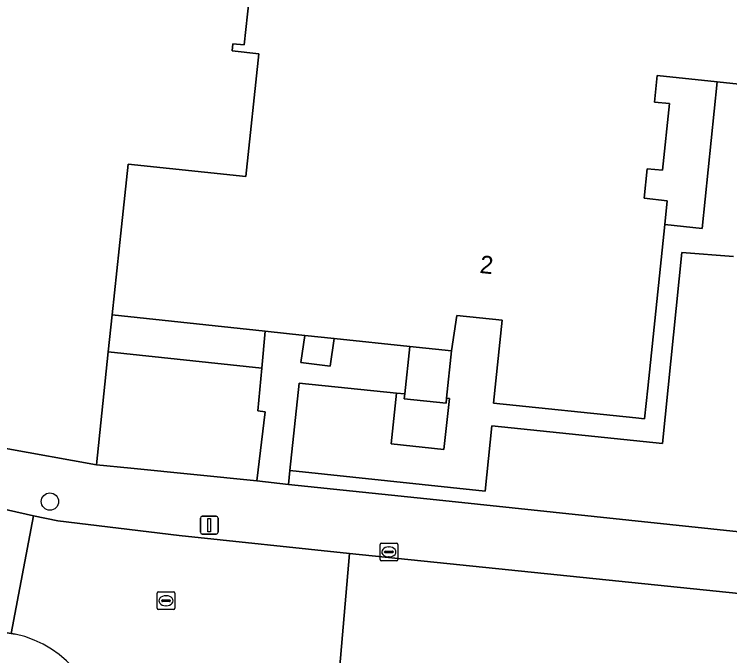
# Model space of a CAD drawing. Extents: x 161354 to 162026, y 386504 to 387460.
# Drawn here: x 161732.92 to 161773.25, y 386938.81 to 386974.98 of the extents above; entities that cross this region are included whole.
import ezdxf

# ---------------------------------------------------------------- set-up
doc = ezdxf.new("R2010")
doc.units = 0
for name, color, linetype in [('IMGEO_Boom', 7, 'Continuous'), ('IMGEO_Erf', 7, 'Continuous'), ('IMGEO_Groenvoorziening', 7, 'Continuous'), ('IMGEO_Kolk', 7, 'Continuous'), ('IMGEO_Lichtmast', 7, 'Continuous'), ('IMGEO_Pand', 7, 'Continuous'), ('IMGEO_Pand_nummerreeks', 7, 'Continuous'), ('IMGEO_Rijbaan_lokaal_open', 7, 'Continuous'), ('IMGEO_Rioolput', 7, 'Continuous'), ('IMGEO_Voetpad_open', 7, 'Continuous')]:
    doc.layers.add(name, color=color, linetype=linetype)

msp = doc.modelspace()

# ---------------------------------------------------------------- linework, layer by layer
at = {"layer": 'IMGEO_Boom'}
msp.add_circle((161734.923, 386947.504), 0.489, dxfattribs=at)
at = {"layer": 'IMGEO_Erf'}
msp.add_lwpolyline([(161732.347, 386950.52), (161737.556, 386949.582), (161738.212, 386955.945), (161738.432, 386958.026), (161738.957, 386962.999), (161739.33, 386966.529), (161745.977, 386965.826), (161746.71, 386972.758), (161745.192, 386972.919), (161745.235, 386973.325), (161745.881, 386973.257), (161746.249, 386976.736)], dxfattribs=at)
msp.add_lwpolyline([(161747.056, 386952.569), (161746.639, 386952.622), (161746.866, 386955.029), (161738.212, 386955.945), (161737.556, 386949.582), (161739.488, 386949.384), (161746.595, 386948.672)], close=True, dxfattribs=at)
at = {"layer": 'IMGEO_Groenvoorziening'}
msp.add_lwpolyline([(161773.467, 386961.32), (161770.562, 386961.546), (161769.459, 386950.778), (161759.837, 386951.775), (161759.46, 386948.091), (161748.453, 386949.249), (161748.381, 386948.463), (161756.72, 386947.593), (161783.036, 386944.825)], dxfattribs=at)
for points in [[(161749.293, 386956.877), (161749.076, 386955.337), (161750.732, 386955.146), (161750.947, 386956.702)], [(161757.447, 386953.311), (161757.286, 386953.328), (161757.257, 386953.051), (161754.902, 386953.294), (161754.931, 386953.571), (161754.462, 386953.619), (161754.158, 386950.75), (161757.127, 386950.442)]]:
    msp.add_lwpolyline(points, close=True, dxfattribs=at)
at = {"layer": 'IMGEO_Kolk'}
for p, q in [((161753.535, 386944.235), (161753.535, 386945.087)), ((161753.61, 386945.161), (161754.462, 386945.161)), ((161754.536, 386945.087), (161754.536, 386944.235)), ((161753.794, 386944.655), (161753.794, 386944.667)), ((161753.837, 386944.704), (161754.235, 386944.704)), ((161754.023, 386944.941), (161754.048, 386944.941)), ((161754.278, 386944.667), (161754.278, 386944.655)), ((161754.232, 386944.618), (161753.834, 386944.618)), ((161754.046, 386944.381), (161754.021, 386944.381)), ((161754.462, 386944.161), (161753.61, 386944.161))]:
    msp.add_line(p, q, dxfattribs=at)
for points in [[(161753.535, 386944.235), (161753.535, 386945.087)], [(161753.61, 386945.161), (161754.462, 386945.161)], [(161754.536, 386945.087), (161754.536, 386944.235)], [(161754.462, 386944.161), (161753.61, 386944.161)]]:
    msp.add_lwpolyline(points, dxfattribs=at)
for centre, radius, start, end in [((161753.612, 386945.085), 0.0765, 91.552, 178.448), ((161753.612, 386945.085), 0.0765, 91.552, 178.448), ((161754.46, 386945.085), 0.0765, 1.552, 88.448), ((161754.46, 386945.085), 0.0765, 1.552, 88.448), ((161753.834, 386944.664), 0.0403, 85.8775, 175.7526), ((161753.831, 386944.654), 0.0366, 178.938, 274.7102), ((161754.235, 386944.661), 0.043, 264.8664, 352.4533), ((161754.239, 386944.666), 0.0386, 1.7309, 96.639), ((161753.612, 386944.237), 0.0765, 181.552, 268.448), ((161753.612, 386944.237), 0.0765, 181.552, 268.448), ((161754.46, 386944.237), 0.0765, 271.552, 358.448), ((161754.46, 386944.237), 0.0765, 271.552, 358.448)]:
    msp.add_arc(centre, radius, start, end, dxfattribs=at)
for centre, major_axis, ratio, start_param, end_param in [((161754.022, 386944.661), (-0.387, 0.002), 0.722429, 4.712389, 7.853982), ((161754.047, 386944.661), (-0.39, 0.002), 0.717154, 1.570796, 4.712389)]:
    msp.add_ellipse(centre, major_axis=major_axis, ratio=ratio, start_param=start_param, end_param=end_param, dxfattribs=at)
at = {"layer": 'IMGEO_Lichtmast'}
for p, q in [((161743.512, 386946.672), (161744.302, 386946.672)), ((161744.302, 386946.672), (161743.512, 386946.672)), ((161743.412, 386945.772), (161743.412, 386946.572)), ((161743.412, 386946.572), (161743.412, 386945.772)), ((161744.402, 386946.572), (161744.402, 386945.772)), ((161744.402, 386945.772), (161744.402, 386946.572)), ((161744.302, 386945.672), (161743.512, 386945.672)), ((161743.512, 386945.672), (161744.302, 386945.672))]:
    msp.add_line(p, q, dxfattribs=at)
msp.add_lwpolyline([(161743.832, 386946.547), (161743.982, 386946.547), (161743.982, 386945.797), (161743.832, 386945.797), (161743.832, 386946.547)], dxfattribs=at)
for centre, start, end in [((161743.512, 386946.572), 90, 180), ((161743.512, 386946.572), 90, 180), ((161744.302, 386946.572), 0, 90), ((161744.302, 386946.572), 360, 90), ((161743.512, 386945.772), 180, 270), ((161743.512, 386945.772), 180, 270), ((161744.302, 386945.772), 270, 0), ((161744.302, 386945.772), 270, 0)]:
    msp.add_arc(centre, 0.1, start, end, dxfattribs=at)
at = {"layer": 'IMGEO_Pand'}
msp.add_lwpolyline([(161746.249, 386976.736), (161745.881, 386973.257), (161745.235, 386973.325), (161745.192, 386972.919), (161746.71, 386972.758), (161745.977, 386965.826), (161739.33, 386966.529), (161738.957, 386962.999), (161738.432, 386958.026), (161747.062, 386957.113), (161749.293, 386956.877), (161750.947, 386956.702), (161755.214, 386956.25), (161757.569, 386956.001), (161757.869, 386957.997), (161760.418, 386957.733), (161759.933, 386953.051), (161767.959, 386952.219), (161768.456, 386952.168), (161768.636, 386953.906), (161769.591, 386963.125), (161769.73, 386964.469), (161768.42, 386964.605), (161768.593, 386966.276), (161769.47, 386966.185), (161769.859, 386969.945), (161769.006, 386970.033), (161769.16, 386971.524), (161772.549, 386971.173), (161775.915, 386970.824)], dxfattribs=at)
msp.add_lwpolyline([(161757.569, 386956.001), (161755.214, 386956.25), (161754.931, 386953.571), (161754.902, 386953.294), (161757.257, 386953.051), (161757.286, 386953.328)], close=True, dxfattribs=at)
at = {"layer": 'IMGEO_Rijbaan_lokaal_open'}
for points in [[(161678.003, 386960.075), (161678.748, 386959.758), (161679.333, 386959.485), (161687.401, 386955.87), (161703.302, 386948.501), (161709.571, 386946.045), (161714.103, 386944.494), (161719.773, 386942.92), (161723.886, 386941.805), (161729.304, 386940.649), (161732.735, 386940.067), (161733.994, 386946.701), (161727.174, 386948.237)], [(161751.822, 386944.575), (161742.214, 386945.593), (161735.378, 386946.407), (161733.994, 386946.701), (161732.735, 386940.067), (161732.963, 386940.028)], [(161805.61, 386939.045), (161751.822, 386944.575), (161751.217, 386937.578), (161771.755, 386935.552), (161775.451, 386935.233), (161804.762, 386932.109)], [(161751.217, 386937.578), (161751.822, 386944.575)]]:
    msp.add_lwpolyline(points, dxfattribs=at)
msp.add_arc((161731.698, 386934.079), 6.082, 355.4319, 77.9908, dxfattribs=at)
at = {"layer": 'IMGEO_Rioolput'}
for p, q in [((161740.97, 386941.482), (161740.97, 386942.334)), ((161741.045, 386942.408), (161741.897, 386942.408)), ((161741.971, 386942.334), (161741.971, 386941.482)), ((161741.229, 386941.902), (161741.229, 386941.914)), ((161741.667, 386941.865), (161741.269, 386941.865)), ((161741.272, 386941.951), (161741.67, 386941.951)), ((161741.458, 386942.188), (161741.483, 386942.188)), ((161741.713, 386941.914), (161741.713, 386941.902)), ((161741.481, 386941.628), (161741.456, 386941.628)), ((161741.897, 386941.408), (161741.045, 386941.408))]:
    msp.add_line(p, q, dxfattribs=at)
for points in [[(161740.97, 386941.482), (161740.97, 386942.334)], [(161741.045, 386942.408), (161741.897, 386942.408)], [(161741.971, 386942.334), (161741.971, 386941.482)], [(161741.897, 386941.408), (161741.045, 386941.408)]]:
    msp.add_lwpolyline(points, dxfattribs=at)
for centre, radius, start, end in [((161741.047, 386942.332), 0.0765, 91.552, 178.448), ((161741.047, 386942.332), 0.0765, 91.552, 178.448), ((161741.895, 386942.332), 0.0765, 1.552, 88.448), ((161741.895, 386942.332), 0.0765, 1.552, 88.448), ((161741.269, 386941.911), 0.0403, 85.8775, 175.7526), ((161741.266, 386941.901), 0.0366, 178.938, 274.7102), ((161741.67, 386941.908), 0.043, 264.8664, 352.4533), ((161741.674, 386941.913), 0.0386, 1.7309, 96.639), ((161741.047, 386941.484), 0.0765, 181.552, 268.448), ((161741.047, 386941.484), 0.0765, 181.552, 268.448), ((161741.895, 386941.484), 0.0765, 271.552, 358.448), ((161741.895, 386941.484), 0.0765, 271.552, 358.448)]:
    msp.add_arc(centre, radius, start, end, dxfattribs=at)
for centre, major_axis, ratio, start_param, end_param in [((161741.457, 386941.908), (-0.387, 0.002), 0.722429, 4.712389, 7.853982), ((161741.482, 386941.908), (-0.39, 0.002), 0.717154, 1.570796, 4.712389)]:
    msp.add_ellipse(centre, major_axis=major_axis, ratio=ratio, start_param=start_param, end_param=end_param, dxfattribs=at)
at = {"layer": 'IMGEO_Voetpad_open'}
for points in [[(161769.591, 386963.125), (161771.693, 386962.907), (161772.549, 386971.173), (161769.16, 386971.524), (161769.006, 386970.033), (161769.859, 386969.945), (161769.47, 386966.185), (161768.593, 386966.276), (161768.42, 386964.605), (161769.73, 386964.469)], [(161738.432, 386958.026), (161738.212, 386955.945), (161746.866, 386955.029), (161747.062, 386957.113)], [(161755.214, 386956.25), (161750.947, 386956.702), (161750.732, 386955.146), (161749.076, 386955.337), (161749.293, 386956.877), (161747.062, 386957.113), (161746.866, 386955.029), (161746.639, 386952.622), (161747.056, 386952.569), (161746.595, 386948.672), (161748.381, 386948.463), (161748.453, 386949.249), (161748.968, 386954.177), (161754.462, 386953.619), (161754.931, 386953.571)]]:
    msp.add_lwpolyline(points, close=True, dxfattribs=at)
for points in [[(161756.72, 386947.593), (161748.381, 386948.463), (161746.595, 386948.672), (161739.488, 386949.384), (161737.556, 386949.582), (161732.347, 386950.52), (161724.516, 386952.463), (161717.11, 386954.446), (161710.18, 386956.726), (161703.934, 386959.616), (161678.646, 386971.221)], [(161775.915, 386970.824), (161772.549, 386971.173), (161771.693, 386962.907), (161769.591, 386963.125), (161768.636, 386953.906), (161768.456, 386952.168), (161767.959, 386952.219), (161759.933, 386953.051), (161760.418, 386957.733), (161757.869, 386957.997), (161757.569, 386956.001), (161757.286, 386953.328), (161757.447, 386953.311), (161757.127, 386950.442), (161754.158, 386950.75), (161754.462, 386953.619), (161748.968, 386954.177), (161748.453, 386949.249), (161759.46, 386948.091), (161759.837, 386951.775), (161769.459, 386950.778), (161770.562, 386961.546), (161773.467, 386961.32)], [(161727.174, 386948.237), (161733.994, 386946.701), (161735.378, 386946.407), (161742.214, 386945.593), (161751.822, 386944.575), (161805.61, 386939.045)], [(161805.782, 386942.48), (161787.223, 386944.356), (161784.528, 386944.712), (161783.036, 386944.825), (161756.72, 386947.593)], [(161732.963, 386940.028), (161732.735, 386940.067), (161729.304, 386940.649), (161723.886, 386941.805), (161719.773, 386942.92), (161717.839, 386939.094), (161718.829, 386938.636), (161735.088, 386931.106), (161737.658, 386929.867), (161737.844, 386932.849), (161737.76, 386933.595)]]:
    msp.add_lwpolyline(points, dxfattribs=at)
msp.add_arc((161731.698, 386934.079), 6.082, 355.4319, 77.9908, dxfattribs=at)

# ---------------------------------------------------------------- texts
at = {"layer": 'IMGEO_Pand_nummerreeks'}
msp.add_text('2', height=1, rotation=354.0871, dxfattribs=at).set_placement((161759.127, 386960.4))

doc.saveas('drawing.dxf')
